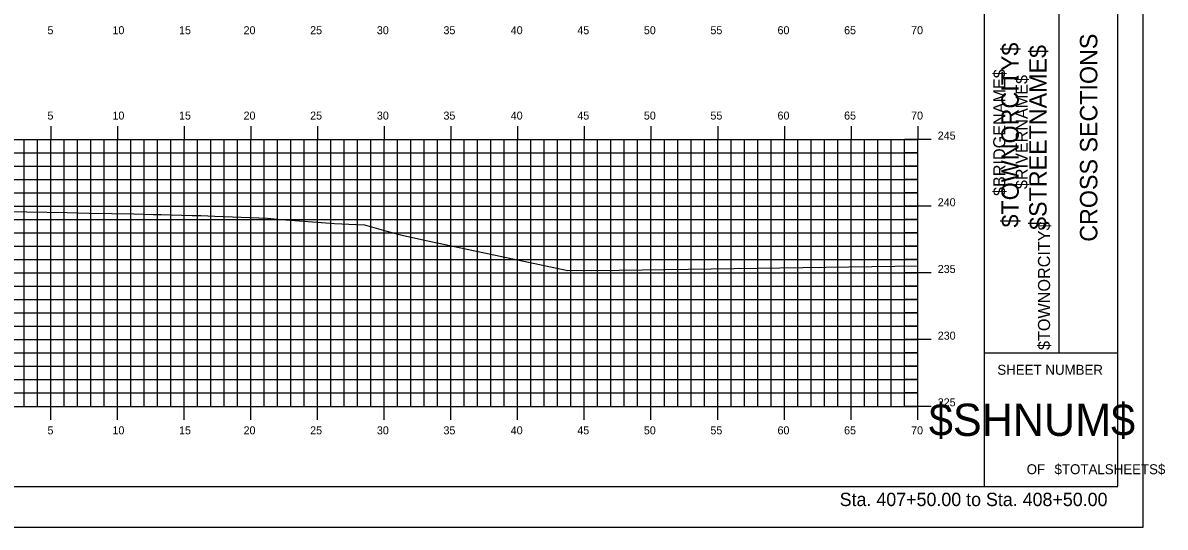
# Model space of a CAD drawing. Extents: x 1168600 to 1177589, y 610178 to 611246.
# Drawn here: x 1171862 to 1171947.6, y 610900.5 to 610938.3 of the extents above; entities that cross this region are included whole.
import ezdxf

# ---------------------------------------------------------------- set-up
doc = ezdxf.new("R2010")
doc.units = 0
for name, color, linetype in [('_Construction', 7, 'Continuous'), ('_Station Equation', 7, 'Continuous'), ('H_V ANNOTATION', 7, 'Continuous'), ('MAJOR', 7, 'Continuous'), ('MINOR', 7, 'Continuous')]:
    doc.layers.add(name, color=color, linetype=linetype)

msp = doc.modelspace()

# ---------------------------------------------------------------- linework, layer by layer
at = {"layer": '_Construction'}
for p, q in [((1171934.045, 610903.599), (1171934.045, 611008.599)), ((1171944.045, 610903.599), (1171944.045, 611008.599)), ((1171939.636, 610913.599), (1171939.636, 610948.599)), ((1171934.045, 610913.599), (1171944.045, 610913.599)), ((1171784.045, 610903.596), (1171944.045, 610903.596))]:
    msp.add_line(p, q, dxfattribs=at)
msp.add_lwpolyline([(1171775.952, 610900.537), (1171945.952, 610900.537), (1171945.952, 611010.537), (1171775.952, 611010.537)], close=True, dxfattribs=at)
at = {"layer": '_Station Equation'}
for points in [[(1171860.258, 610924.209), (1171862.259, 610924.171), (1171865.269, 610924.12), (1171866.951, 610924.09), (1171870.281, 610924.019), (1171871.718, 610923.991), (1171872.319, 610923.979), (1171874.649, 610923.916), (1171875.293, 610923.898), (1171876.336, 610923.858), (1171880.304, 610923.7), (1171881.03, 610923.641), (1171885.316, 610923.298), (1171886.94, 610923.223), (1171887.562, 610923.195), (1171889.15, 610922.758), (1171889.626, 610922.624), (1171890.395, 610922.433), (1171891.848, 610922.114), (1171902.816, 610919.784), (1171906.647, 610919.805), (1171929.045, 610920.134)], [(1171860.258, 610924.209), (1171862.26, 610924.171), (1171865.269, 610924.12), (1171866.952, 610924.09), (1171870.281, 610924.019), (1171871.718, 610923.991), (1171872.319, 610923.979), (1171874.648, 610923.916), (1171875.292, 610923.898), (1171876.337, 610923.858), (1171880.304, 610923.7), (1171881.031, 610923.641), (1171885.316, 610923.298), (1171886.94, 610923.223), (1171887.562, 610923.195), (1171889.15, 610922.758), (1171889.626, 610922.624), (1171890.395, 610922.433), (1171891.848, 610922.114), (1171902.816, 610919.784), (1171906.647, 610919.805), (1171929.045, 610920.134)]]:
    msp.add_lwpolyline(points, dxfattribs=at)
at = {"layer": 'MAJOR'}
for p, q in [((1171864.045, 610930.598), (1171864.045, 610929.596)), ((1171869.045, 610930.598), (1171869.045, 610929.596)), ((1171874.045, 610930.598), (1171874.045, 610929.596)), ((1171879.045, 610930.598), (1171879.045, 610929.596)), ((1171884.045, 610930.598), (1171884.045, 610929.596)), ((1171889.045, 610930.598), (1171889.045, 610929.596)), ((1171894.045, 610930.598), (1171894.045, 610929.596)), ((1171899.045, 610930.598), (1171899.045, 610929.596)), ((1171904.045, 610930.598), (1171904.045, 610929.596)), ((1171909.045, 610930.598), (1171909.045, 610929.596)), ((1171914.045, 610930.598), (1171914.045, 610929.596)), ((1171919.045, 610930.598), (1171919.045, 610929.596)), ((1171924.045, 610930.598), (1171924.045, 610929.596)), ((1171929.045, 610930.598), (1171929.045, 610929.596)), ((1171789.045, 610929.596), (1171929.045, 610929.596)), ((1171789.045, 610929.596), (1171929.045, 610929.596)), ((1171864.045, 610909.596), (1171864.045, 610929.596)), ((1171869.045, 610909.596), (1171869.045, 610929.596)), ((1171874.045, 610909.596), (1171874.045, 610929.596)), ((1171879.045, 610909.596), (1171879.045, 610929.596)), ((1171884.045, 610909.596), (1171884.045, 610929.596)), ((1171889.045, 610909.596), (1171889.045, 610929.596)), ((1171894.045, 610909.596), (1171894.045, 610929.596)), ((1171899.045, 610909.596), (1171899.045, 610929.596)), ((1171904.045, 610909.596), (1171904.045, 610929.596)), ((1171909.045, 610909.596), (1171909.045, 610929.596)), ((1171914.045, 610909.596), (1171914.045, 610929.596)), ((1171919.045, 610909.596), (1171919.045, 610929.596)), ((1171924.045, 610909.596), (1171924.045, 610929.596)), ((1171930.047, 610929.596), (1171928.043, 610929.596)), ((1171929.045, 610909.596), (1171929.045, 610929.596)), ((1171929.045, 610909.596), (1171929.045, 610929.596)), ((1171789.045, 610924.596), (1171929.045, 610924.596)), ((1171930.047, 610924.596), (1171928.043, 610924.596)), ((1171789.045, 610919.596), (1171929.045, 610919.596)), ((1171930.047, 610919.596), (1171928.043, 610919.596)), ((1171789.045, 610914.596), (1171929.045, 610914.596)), ((1171930.047, 610914.596), (1171928.043, 610914.596)), ((1171789.045, 610909.596), (1171929.045, 610909.596)), ((1171789.045, 610909.596), (1171929.045, 610909.596)), ((1171864.045, 610908.594), (1171864.045, 610909.596)), ((1171869.045, 610908.594), (1171869.045, 610909.596)), ((1171874.045, 610908.594), (1171874.045, 610909.596)), ((1171879.045, 610908.594), (1171879.045, 610909.596)), ((1171884.045, 610908.594), (1171884.045, 610909.596)), ((1171889.045, 610908.594), (1171889.045, 610909.596)), ((1171894.045, 610908.594), (1171894.045, 610909.596)), ((1171899.045, 610908.594), (1171899.045, 610909.596)), ((1171904.045, 610908.594), (1171904.045, 610909.596)), ((1171909.045, 610908.594), (1171909.045, 610909.596)), ((1171914.045, 610908.594), (1171914.045, 610909.596)), ((1171919.045, 610908.594), (1171919.045, 610909.596)), ((1171924.045, 610908.594), (1171924.045, 610909.596)), ((1171930.047, 610909.596), (1171928.043, 610909.596)), ((1171929.045, 610908.594), (1171929.045, 610909.596))]:
    msp.add_line(p, q, dxfattribs=at)
at = {"layer": 'MINOR'}
for p, q in [((1171862.045, 610909.596), (1171862.045, 610929.596)), ((1171863.045, 610909.596), (1171863.045, 610929.596)), ((1171865.045, 610909.596), (1171865.045, 610929.596)), ((1171866.045, 610909.596), (1171866.045, 610929.596)), ((1171867.045, 610909.596), (1171867.045, 610929.596)), ((1171868.045, 610909.596), (1171868.045, 610929.596)), ((1171870.045, 610909.596), (1171870.045, 610929.596)), ((1171871.045, 610909.596), (1171871.045, 610929.596)), ((1171872.045, 610909.596), (1171872.045, 610929.596)), ((1171873.045, 610909.596), (1171873.045, 610929.596)), ((1171875.045, 610909.596), (1171875.045, 610929.596)), ((1171876.045, 610909.596), (1171876.045, 610929.596)), ((1171877.045, 610909.596), (1171877.045, 610929.596)), ((1171878.045, 610909.596), (1171878.045, 610929.596)), ((1171880.045, 610909.596), (1171880.045, 610929.596)), ((1171881.045, 610909.596), (1171881.045, 610929.596)), ((1171882.045, 610909.596), (1171882.045, 610929.596)), ((1171883.045, 610909.596), (1171883.045, 610929.596)), ((1171885.045, 610909.596), (1171885.045, 610929.596)), ((1171886.045, 610909.596), (1171886.045, 610929.596)), ((1171887.045, 610909.596), (1171887.045, 610929.596)), ((1171888.045, 610909.596), (1171888.045, 610929.596)), ((1171890.045, 610909.596), (1171890.045, 610929.596)), ((1171891.045, 610909.596), (1171891.045, 610929.596)), ((1171892.045, 610909.596), (1171892.045, 610929.596)), ((1171893.045, 610909.596), (1171893.045, 610929.596)), ((1171895.045, 610909.596), (1171895.045, 610929.596)), ((1171896.045, 610909.596), (1171896.045, 610929.596)), ((1171897.045, 610909.596), (1171897.045, 610929.596)), ((1171898.045, 610909.596), (1171898.045, 610929.596)), ((1171900.045, 610909.596), (1171900.045, 610929.596)), ((1171901.045, 610909.596), (1171901.045, 610929.596)), ((1171902.045, 610909.596), (1171902.045, 610929.596)), ((1171903.045, 610909.596), (1171903.045, 610929.596)), ((1171905.045, 610909.596), (1171905.045, 610929.596)), ((1171906.045, 610909.596), (1171906.045, 610929.596)), ((1171907.045, 610909.596), (1171907.045, 610929.596)), ((1171908.045, 610909.596), (1171908.045, 610929.596)), ((1171910.045, 610909.596), (1171910.045, 610929.596)), ((1171911.045, 610909.596), (1171911.045, 610929.596)), ((1171912.045, 610909.596), (1171912.045, 610929.596)), ((1171913.045, 610909.596), (1171913.045, 610929.596)), ((1171915.045, 610909.596), (1171915.045, 610929.596)), ((1171916.045, 610909.596), (1171916.045, 610929.596)), ((1171917.045, 610909.596), (1171917.045, 610929.596)), ((1171918.045, 610909.596), (1171918.045, 610929.596)), ((1171920.045, 610909.596), (1171920.045, 610929.596)), ((1171921.045, 610909.596), (1171921.045, 610929.596)), ((1171922.045, 610909.596), (1171922.045, 610929.596)), ((1171923.045, 610909.596), (1171923.045, 610929.596)), ((1171925.045, 610909.596), (1171925.045, 610929.596)), ((1171926.045, 610909.596), (1171926.045, 610929.596)), ((1171927.045, 610909.596), (1171927.045, 610929.596)), ((1171928.045, 610909.596), (1171928.045, 610929.596)), ((1171789.045, 610928.596), (1171929.045, 610928.596)), ((1171929.045, 610928.596), (1171928.043, 610928.596)), ((1171789.045, 610927.596), (1171929.045, 610927.596)), ((1171929.045, 610927.596), (1171928.043, 610927.596)), ((1171789.045, 610926.596), (1171929.045, 610926.596)), ((1171929.045, 610926.596), (1171928.043, 610926.596)), ((1171789.045, 610925.596), (1171929.045, 610925.596)), ((1171929.045, 610925.596), (1171928.043, 610925.596)), ((1171789.045, 610923.596), (1171929.045, 610923.596)), ((1171929.045, 610923.596), (1171928.043, 610923.596)), ((1171789.045, 610922.596), (1171929.045, 610922.596)), ((1171929.045, 610922.596), (1171928.043, 610922.596)), ((1171789.045, 610921.596), (1171929.045, 610921.596)), ((1171929.045, 610921.596), (1171928.043, 610921.596)), ((1171789.045, 610920.596), (1171929.045, 610920.596)), ((1171929.045, 610920.596), (1171928.043, 610920.596)), ((1171789.045, 610918.596), (1171929.045, 610918.596)), ((1171929.045, 610918.596), (1171928.043, 610918.596)), ((1171789.045, 610917.596), (1171929.045, 610917.596)), ((1171929.045, 610917.596), (1171928.043, 610917.596)), ((1171789.045, 610916.596), (1171929.045, 610916.596)), ((1171929.045, 610916.596), (1171928.043, 610916.596)), ((1171789.045, 610915.596), (1171929.045, 610915.596)), ((1171929.045, 610915.596), (1171928.043, 610915.596)), ((1171789.045, 610913.596), (1171929.045, 610913.596)), ((1171929.045, 610913.596), (1171928.043, 610913.596)), ((1171789.045, 610912.596), (1171929.045, 610912.596)), ((1171929.045, 610912.596), (1171928.043, 610912.596)), ((1171789.045, 610911.596), (1171929.045, 610911.596)), ((1171929.045, 610911.596), (1171928.043, 610911.596)), ((1171789.045, 610910.596), (1171929.045, 610910.596)), ((1171929.045, 610910.596), (1171928.043, 610910.596))]:
    msp.add_line(p, q, dxfattribs=at)

# ---------------------------------------------------------------- texts
at = {"layer": '_Construction'}
for s, height, rotation, p in [('$TOWNORCITY$', 1.30428, 90, (1171936.618, 610923.007)), ('$STREETNAME$', 1.30428, 90, (1171938.705, 610922.827)), ('CROSS SECTIONS', 1.30428, 90, (1171942.51, 610921.938)), ('$BRIDGENAME$', 0.90716, 90, (1171935.611, 610925.367)), ('$RIVERNAME$', 0.90716, 90, (1171937.288, 610925.882)), ('$TOWNORCITY$', 0.90716, 90, (1171938.965, 610913.82)), ('SHEET NUMBER', 0.74527, 360, (1171935.011, 610911.963)), ('$SHNUM$', 2.4194, 360, (1171929.879, 610907.379)), ('OF', 0.7453, 360, (1171937.212, 610904.509)), ('$TOTALSHEETS$', 0.74527, 360, (1171939.302, 610904.509))]:
    msp.add_text(s, height=height, rotation=rotation, dxfattribs=at).set_placement(p)
at = {"layer": 'H_V ANNOTATION'}
for s, height, p in [('5', 0.6, (1171863.796, 610937.496)), ('10', 0.6, (1171868.67, 610937.496)), ('15', 0.6, (1171873.662, 610937.496)), ('20', 0.6, (1171878.499, 610937.496)), ('25', 0.6, (1171883.491, 610937.496)), ('30', 0.6, (1171888.494, 610937.496)), ('35', 0.6, (1171893.486, 610937.496)), ('40', 0.6, (1171898.531, 610937.496)), ('45', 0.6, (1171903.523, 610937.496)), ('50', 0.6, (1171908.51, 610937.496)), ('55', 0.6, (1171913.502, 610937.496)), ('60', 0.6, (1171918.531, 610937.496)), ('65', 0.6, (1171923.523, 610937.496)), ('70', 0.6, (1171928.547, 610937.496)), ('5', 0.6, (1171863.796, 610931.096)), ('10', 0.6, (1171868.67, 610931.096)), ('15', 0.6, (1171873.662, 610931.096)), ('20', 0.6, (1171878.499, 610931.096)), ('25', 0.6, (1171883.491, 610931.096)), ('30', 0.6, (1171888.494, 610931.096)), ('35', 0.6, (1171893.486, 610931.096)), ('40', 0.6, (1171898.531, 610931.096)), ('45', 0.6, (1171903.523, 610931.096)), ('50', 0.6, (1171908.51, 610931.096)), ('55', 0.6, (1171913.502, 610931.096)), ('60', 0.6, (1171918.531, 610931.096)), ('65', 0.6, (1171923.523, 610931.096)), ('70', 0.6, (1171928.547, 610931.096)), ('245', 0.6, (1171930.545, 610929.596)), ('240', 0.6, (1171930.545, 610924.596)), ('235', 0.6, (1171930.545, 610919.596)), ('230', 0.6, (1171930.545, 610914.596)), ('225', 0.6, (1171930.545, 610909.596)), ('5', 0.6, (1171863.796, 610907.496)), ('10', 0.6, (1171868.67, 610907.496)), ('15', 0.6, (1171873.662, 610907.496)), ('20', 0.6, (1171878.499, 610907.496)), ('25', 0.6, (1171883.491, 610907.496)), ('30', 0.6, (1171888.494, 610907.496)), ('35', 0.6, (1171893.486, 610907.496)), ('40', 0.6, (1171898.531, 610907.496)), ('45', 0.6, (1171903.523, 610907.496)), ('50', 0.6, (1171908.51, 610907.496)), ('55', 0.6, (1171913.502, 610907.496)), ('60', 0.6, (1171918.531, 610907.496)), ('65', 0.6, (1171923.523, 610907.496)), ('70', 0.6, (1171928.547, 610907.496)), ('Sta. 407+50.00 to Sta. 408+50.00', 1.0002, (1171923.191, 610902.116))]:
    msp.add_text(s, height=height, dxfattribs=at).set_placement(p)

doc.saveas('drawing.dxf')
